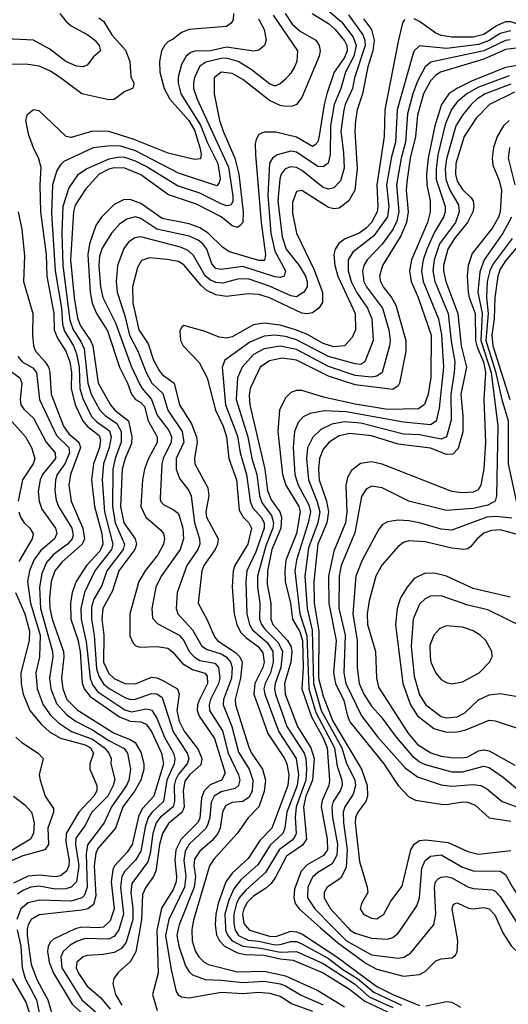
# Model space of a CAD drawing. Header units: inches. Extents: x 884549 to 1028252, y 526810 to 653624.
# Tile 815 of 1056: x 967278 to 969101, y 619713 to 623386. Entities that reach past the tile are written whole.
import ezdxf

# ---------------------------------------------------------------- set-up
doc = ezdxf.new("R2010")
doc.units = ezdxf.units.IN
doc.header["$MEASUREMENT"] = 0
doc.layers.add('A9661', color=7, linetype='Continuous')
doc.layers.add('A9662', color=7, linetype='Continuous')

msp = doc.modelspace()

# ---------------------------------------------------------------- linework, layer by layer
at = {"layer": 'A9661', "color": 5}
for points, elevation in [([(967268.5, 619991.5), (967282.3, 619930), (967287, 619850), (967298.8, 619810), (967341, 619730), (967353.1, 619670)], 2560), ([(967307.6, 620000), (967306.2, 619993.8), (967305.5, 619970), (967321.3, 619861.3), (967342.9, 619802.9), (967383, 619730), (967400, 619670)], 2580), ([(967504.7, 620000), (967485.4, 619994.6), (967404, 619956), (967393.2, 619946.8), (967384.5, 619930), (967382, 619910), (967388.4, 619870), (967404.6, 619830), (967473.6, 619713.6), (967521.3, 619670)], 2620), ([(967650.5, 620000), (967648.2, 619991.8), (967632.2, 619967.8), (967610, 619956.8), (967521.7, 619958.3), (967490, 619948), (967466.4, 619933.6), (967440.3, 619910), (967431.2, 619890), (967435.3, 619850), (967510, 619730.7), (967590, 619659)], 2640), ([(967690.7, 620000), (967674.9, 619945.1), (967657.8, 619922.2), (967630, 619906.3), (967590, 619898.7), (967530, 619895.3), (967514.7, 619890), (967491.3, 619870), (967488.4, 619850), (967496.9, 619830), (967530, 619781.2), (967579.1, 619739.1), (967615.7, 619695.7)], 2660), ([(967579, 620000), (967570, 619998.6), (967540.9, 620000)], 2620), ([(967727.3, 620000), (967710.6, 619909.4), (967690, 619872.2), (967646.1, 619833.9), (967629.1, 619810), (967625.1, 619790), (967634.9, 619750), (967659.2, 619710)], 2680), ([(967791.8, 620000), (967789.7, 619990.3), (967794.1, 619830), (967773.1, 619750), (967790.7, 619690)], 2720), ([(967828.3, 620000), (967822.2, 619970), (967842.5, 619842.5), (967861.4, 619761.4), (967869.2, 619749.2), (967881.8, 619741.8), (967910, 619737.2), (968030, 619759.2), (968110, 619754), (968170, 619758.1), (968210, 619754.9), (968250, 619743.3), (968294.9, 619714.9), (968370, 619687.8)], 2740), ([(967870.8, 620000), (967864.7, 619970), (967871.1, 619930), (967896.5, 619856.5), (967910, 619834), (967922.9, 619822.9), (967970, 619805.6), (968030, 619803.9), (968110, 619794.6), (968190, 619799.9), (968250, 619789.2), (968270, 619782.1), (968327.7, 619747.7), (968410, 619711.6)], 2760), ([(967921.7, 620000), (967919.8, 619990), (967920.8, 619950), (967932.8, 619912.8), (967945.9, 619890), (967966.1, 619870), (967982.1, 619862.1), (968090, 619834), (968190, 619836.6), (968270, 619820.2), (968390, 619765.1), (968490, 619704.1)], 2780), ([(968008.6, 620000), (968012.7, 619972.7), (968023.8, 619950), (968042.4, 619930), (968090, 619905.5), (968118.9, 619899), (968190, 619896.6), (968250, 619882.9), (968297.7, 619877.7), (968410, 619831.3), (968508.8, 619770), (968565.1, 619725.1), (968650, 619685.3)], 2820), ([(968045.6, 620000), (968046, 619990), (968054, 619970), (968070.6, 619950.6), (968109.8, 619929.8), (968177.4, 619922.6), (968250, 619908.1), (968310, 619910.8), (968410, 619865.9), (968526.4, 619790), (968581.6, 619741.6), (968670, 619701.6)], 2840), ([(968079.5, 620000), (968081.6, 619990), (968094.8, 619970), (968130, 619953.2), (968170, 619949.5), (968230, 619935.5), (968250, 619936.3), (968290, 619948.1), (968310, 619947.5), (968330, 619939.4), (968430, 619884.4), (968482.9, 619842.9), (968537.7, 619810), (968598.5, 619758.5), (968702.9, 619710)], 2860), ([(968126.8, 620000), (968135.1, 619990), (968210, 619967.6), (968233.8, 619966.2), (968290, 619986), (968310, 619984.2), (968330, 619975.7), (968461.1, 619890), (968610, 619780.3), (968669.5, 619750), (968770, 619709.2)], 2880), ([(968399.4, 620000), (968463.4, 619943.4), (968570, 619866), (968610, 619844.6), (968710, 619818.1), (968770, 619824.4), (968790, 619835.9), (968830, 619875.4), (968850, 619883.3), (968890, 619886.8), (968903.5, 619896.5), (968910.4, 619909.7), (968912.5, 619950), (968903.7, 620000)], 2920), ([(968447.8, 620000), (968496.9, 619950), (968590, 619897.6), (968690, 619885), (968711.2, 619888.8), (968735.8, 619904.2), (968814.3, 620000)], 2940), ([(968501.5, 620000), (968510.7, 619990), (968530, 619979.4), (968590, 619959.9), (968650, 619956.4), (968670, 619962.8), (968690, 619978.6), (968704.7, 620000)], 2960), ([(969071.5, 620000), (969080.5, 619980.5), (969111.8, 619931.8), (969142, 619902), (969221.1, 619841.1), (969250, 619826.5), (969270, 619826.7), (969310, 619839.3), (969336.1, 619836.1), (969439.2, 619750), (969489, 619670)], 2920), ([(967249.2, 619810), (967301.2, 619721.2), (967323.8, 619650)], 2540), ([(968792.5, 619707.5), (968870, 619724.5), (968890, 619721.9), (968922.4, 619702.4)], 2880)]:
    msp.add_lwpolyline(points, dxfattribs=dict(at, elevation=elevation))
at = {"layer": 'A9662', "color": 5}
for points, elevation in [([(968394, 623450), (968477.9, 623377.9), (968521.7, 623321.7), (968533.7, 623290), (968524.9, 623250), (968493.4, 623190), (968475.8, 623130), (968451, 623070), (968437.9, 622990), (968436.7, 622883.3), (968428.4, 622851.6), (968410, 622837.2), (968390, 622839.1), (968310, 622892.4), (968290, 622895.8), (968238.2, 622881.8), (968221.3, 622870), (968209.4, 622850.6), (968203.3, 622730), (968215.4, 622590), (968230, 622522.3), (968269.7, 622450), (968264.1, 622430), (968250, 622425.1), (968230, 622427.5), (968110, 622465.9), (968030, 622454.5), (968010, 622458.5), (967995.2, 622475.2), (967975.7, 622530), (967961.2, 622550), (967944, 622564), (967910, 622578.8), (967790, 622605.5), (967730, 622644.9), (967710, 622650.8), (967677.2, 622642.8), (967650, 622624), (967619.9, 622590), (967585.7, 622534.3), (967575.5, 622504.5), (967572.6, 622470), (967578.9, 622390), (967587.7, 622350), (967635.7, 622255.7), (967693.4, 622093.4), (967726, 622026), (967734.7, 622010), (967770, 621970), (967791.1, 621911.1), (967834, 621854), (967843.8, 621830), (967842.8, 621810), (967812.8, 621750), (967808, 621730), (967801.8, 621601.8), (967803.8, 621590), (967816.2, 621576.2), (967850, 621559.4), (967870, 621543.7), (967886.9, 621490), (967888.7, 621450), (967876.1, 621410), (967806, 621310), (967785.2, 621270), (967771, 621190), (967773.4, 621153.4), (967793, 621133), (967872.5, 621090), (967890.1, 621070), (967910.4, 621030), (967930, 621008.1), (967950, 620995.8), (968005.8, 620985.8), (968020.1, 620970), (968024.2, 620930), (968019.6, 620910), (967990.3, 620850), (967984.4, 620830), (967985.9, 620810), (968033.9, 620733.9), (968056, 620650), (968094.8, 620570), (968099.4, 620550), (968094.8, 620530), (968081.3, 620518.7), (968030, 620505.4), (968003.5, 620490), (967992.2, 620467.8), (967986.8, 620410), (967978.9, 620381.1), (967971.4, 620368.6), (967910, 620310.5), (967895.8, 620284.2), (967889.7, 620250), (967897.1, 620190), (967892.3, 620150), (967834.4, 620030), (967828.3, 620000)], 2740), ([(967427.8, 623410), (967450, 623380.9), (967470, 623363.8), (967532.6, 623330), (967557.9, 623310), (967574.1, 623290), (967578.9, 623270), (967552.8, 623247.2), (967530, 623216.9), (967514, 623210), (967490, 623212.8), (967450, 623230.4), (967390, 623275.9), (967330, 623309.5), (967253.1, 623313.1), (967230, 623321.4), (967211.1, 623351.1), (967190.2, 623430)], 2560), ([(968075.9, 623410), (968074.6, 623385.4), (968067, 623373), (968050, 623361.1), (967910, 623349.4), (967881, 623339), (967850, 623313.2), (967830, 623303.4), (967817.9, 623290), (967807.5, 623270), (967799.9, 623230), (967801.2, 623190), (967816.4, 623130), (967838.6, 623090), (967908.9, 623010), (967930, 622974.8), (967950.1, 622909.9), (967954.9, 622885.1), (967952.6, 622867.4), (967930, 622865.4), (967831.6, 622888.4), (967700.9, 622940.9), (967610, 622969.2), (967550, 622970), (967470, 622947.4), (967451, 622951), (967350, 623046.3), (967330, 623049.8), (967304.4, 623030), (967300.1, 623010), (967310, 622960.3), (967327.6, 622910), (967348.3, 622868.3), (967356.7, 622836.7), (967352.6, 622770), (967355.9, 622670), (967376.3, 622510), (967379.2, 622430), (967405, 622290), (967406.5, 622230), (967418.9, 622198.9), (967450, 622150), (967465.2, 622110), (967470.9, 622070), (967469.5, 622010), (967484.3, 621950), (967513.1, 621890), (967529.8, 621869.8), (967574.7, 621834.7), (967579.5, 621819.5), (967576.1, 621790), (967553.3, 621730), (967545.8, 621670), (967557.2, 621570), (967584, 621470), (967587.9, 621430), (967576.3, 621403.7), (967527.7, 621350), (967488.5, 621290), (967473.9, 621250), (967467.4, 621210), (967468.9, 621150), (967494.4, 621074.4), (967503.8, 621030), (967511.1, 620911.1), (967518.8, 620890), (967541.2, 620861.2), (967650, 620785.9), (967689.5, 620769.5), (967730, 620766.9), (967750, 620758.5), (967770, 620731.3), (967807, 620650), (967814.9, 620610), (967778.6, 620490), (967736.6, 620443.4), (967722.6, 620417.4), (967698, 620310), (967679.3, 620280.7), (967631.7, 620230), (967624.8, 620215.2), (967619.2, 620170), (967630.5, 620070), (967615.5, 620024.5), (967590, 620001.7), (967579, 620000)], 2620), ([(968223.8, 623403.8), (968314.4, 623270), (968311.8, 623230), (968302.9, 623210), (968290, 623186.5), (968270, 623163.9), (968250, 623147.3), (968230, 623138.4), (968210, 623146.5), (968141.1, 623201.1), (968092.7, 623230), (968050, 623243.3), (968030, 623242), (967972.2, 623227.8), (967950, 623213.4), (967929.8, 623170.2), (967925.7, 623150), (967926.7, 623130), (967939.6, 623090), (968056.8, 622836.8), (968072.6, 622727.4), (968072.5, 622707.5), (968065, 622695), (968050, 622692.3), (968030, 622699.2), (967950, 622739.3), (967867, 622767), (967750, 622838.6), (967710, 622858.8), (967670, 622872.3), (967650, 622873.5), (967610, 622865.7), (967528.7, 622830), (967494, 622806), (967461.5, 622758.5), (967438.6, 622690), (967435.6, 622590), (967438.9, 622470), (967465.2, 622265.2), (967477.6, 622230), (967506.3, 622186.3), (967518.4, 622158.4), (967532, 622030), (967544.8, 621990), (967577.4, 621930), (967596.4, 621910), (967640, 621880), (967656.2, 621850), (967656.1, 621810), (967634, 621750), (967625.2, 621710), (967623.9, 621570), (967633.7, 621510), (967669.4, 621430), (967664.1, 621410), (967603.5, 621330), (967584, 621276), (967555.1, 621224.9), (967545.7, 621194.3), (967545.4, 621150), (967555.3, 621090), (967564.7, 620964.7), (967574.4, 620934.4), (967590, 620908.8), (967611.2, 620891.2), (967670, 620857.3), (967690, 620850.9), (967710, 620851.7), (967770, 620872.5), (967790, 620871), (967810, 620857.4), (967850, 620730), (967903.2, 620650), (967909.5, 620630), (967902.1, 620610), (967870, 620571.3), (967859, 620550), (967854.1, 620530), (967856, 620470), (967850.3, 620450), (967802.3, 620410), (967786.9, 620390), (967774.8, 620350), (967764.4, 620275.6), (967755.4, 620244.6), (967696.2, 620163.8), (967692, 620130), (967699.6, 620070), (967699.4, 620030), (967690.7, 620000)], 2660), ([(968268.3, 623410), (968295, 623370), (968323.8, 623343.8), (968382.6, 623310), (968395.6, 623290), (968399.3, 623270), (968395.3, 623250), (968330, 623096.5), (968310.3, 623069.7), (968296.1, 623063.9), (968270, 623062.2), (968250, 623066.6), (968210, 623084.3), (968110, 623163.5), (968070, 623185.4), (968030, 623190.6), (968003.8, 623170), (968003.9, 623110), (968023.8, 623010), (968036.4, 622970), (968080.4, 622870), (968095.4, 622810), (968111.7, 622670), (968109.8, 622630.2), (968101, 622619), (968090, 622611.4), (968070, 622617.9), (968030, 622651.4), (967938.1, 622698.1), (967832.5, 622732.5), (967730, 622807.8), (967670, 622832.2), (967630, 622833.6), (967610, 622828.8), (967574, 622810), (967524.5, 622755.5), (967485.2, 622694.8), (967478.3, 622670), (967467.3, 622490), (967480.5, 622350), (967493.2, 622273.2), (967504.8, 622244.8), (967542.6, 622190), (967550.6, 622170), (967570.6, 622030), (967616.3, 621950), (967633.3, 621930), (967683.5, 621890), (967696.6, 621830), (967694.8, 621805.2), (967671, 621749), (967660.8, 621710), (967654.5, 621570), (967666, 621510), (967708.7, 621450), (967713.6, 621430), (967707.9, 621410), (967647.8, 621330), (967624.4, 621255.6), (967588, 621190), (967584.6, 621150), (967591.8, 621090), (967591, 620990), (967610, 620947.6), (967630, 620929), (967670, 620910.1), (967710, 620908.9), (967770, 620933.8), (967790, 620931.6), (967810, 620922.7), (967866.3, 620890), (967872.5, 620870), (967864.3, 620810), (967872.7, 620770), (967891.8, 620731.8), (967943.5, 620663.5), (967957.8, 620630), (967953.3, 620606.7), (967910.9, 620569.1), (967894.6, 620545.4), (967887.5, 620510), (967891, 620450), (967884.3, 620430), (967832.7, 620387.3), (967810.2, 620350), (967799.7, 620310), (967785.2, 620210), (967777.6, 620190), (967748, 620150), (967736.5, 620123.5), (967732.8, 620030), (967727.3, 620000)], 2680), ([(968369.6, 623409.6), (968430, 623372.1), (968454.9, 623350), (968490, 623307.3), (968498.3, 623290), (968499.2, 623270), (968490, 623245.4), (968451.3, 623190), (968423.8, 623110), (968413.4, 623070), (968393.9, 622946.1), (968389.8, 622930.2), (968379.9, 622920.1), (968370, 622913.8), (968310, 622948.2), (968232.9, 622967), (968190, 622966.9), (968170, 622958), (968160.1, 622939.9), (968156.2, 622923.8), (968157.6, 622882.4), (968178.4, 622630), (968195.4, 622510), (968191.7, 622488.3), (968170, 622487.7), (968060.8, 622520.8), (968036.2, 622536.2), (967981.5, 622590), (967950, 622610.2), (967910, 622624.2), (967810, 622644.1), (967730, 622700.4), (967690, 622715.3), (967665.6, 622714.4), (967630, 622696.7), (967583.1, 622650), (967561.9, 622618.1), (967538.4, 622550), (967531.9, 622510), (967541.4, 622370), (967548.7, 622328.7), (967564.4, 622290), (967605.6, 622225.6), (967649.7, 622089.7), (967680.5, 622030), (967694.4, 621990), (967709.4, 621970), (967730, 621958.8), (967743.3, 621943.3), (967757.6, 621890), (967790.9, 621830), (967791.2, 621808.8), (967758.1, 621750), (967744, 621710), (967736.5, 621670), (967730.4, 621570), (967748.2, 621530), (967803.7, 621483.7), (967815, 621470), (967818.5, 621450), (967814, 621430), (967793.3, 621390), (967745.6, 621330), (967722.4, 621290), (967689.1, 621170), (967688.3, 621088.3), (967700.8, 621060.8), (967711.1, 621051.1), (967725.8, 621045.8), (967790, 621047.9), (967830, 621041.5), (967847.7, 621027.7), (967885, 620985), (967922.8, 620962.8), (967968.6, 620948.6), (967977.3, 620937.3), (967978, 620910), (967948.1, 620850), (967940.9, 620830), (967940.3, 620810), (967947.7, 620787.7), (968005.1, 620705.1), (968043.9, 620576.1), (968031, 620550), (967988.5, 620531.5), (967965.9, 620510), (967956.2, 620483.9), (967950, 620406.7), (967940.9, 620390), (967880, 620330), (967860.6, 620290), (967856.3, 620250), (967863.3, 620190), (967861.3, 620170), (967850, 620142.1), (967807.4, 620072.6), (967791.8, 620000)], 2720), ([(968504.9, 623404.9), (968558.3, 623330), (968565.4, 623310), (968566.3, 623290), (968526.4, 623170), (968519.2, 623130), (968492.2, 623070), (968487.7, 623050), (968476.3, 622970), (968486.4, 622890), (968488, 622832), (968474.2, 622785.8), (968450, 622758.8), (968430, 622753.7), (968410, 622760.3), (968330, 622823.2), (968310, 622834.6), (968290, 622837.9), (968268.9, 622830), (968253.9, 622810), (968248.1, 622791.9), (968241.4, 622710), (968256.6, 622576.6), (968272.6, 622530), (968320.7, 622470), (968343.7, 622430), (968350.8, 622410), (968350.8, 622390), (968338, 622370), (968310, 622353.1), (968290, 622355.9), (968210, 622392.9), (968130, 622419.2), (968090, 622418.5), (968036.1, 622403.9), (968010, 622406), (967990, 622415), (967970, 622431.1), (967926.3, 622506.3), (967905.9, 622525.9), (967877.7, 622537.7), (967748.2, 622571.8), (967730, 622575.7), (967707.6, 622572.4), (967683.5, 622556.5), (967666.6, 622533.4), (967642.3, 622470), (967638.3, 622410), (967641.8, 622370), (967670, 622282), (967687.2, 622210), (967718.8, 622150), (967750, 622070.6), (967770.6, 622030.6), (967811.7, 621991.7), (967830.3, 621930), (967884, 621850), (967890.7, 621810), (967861.8, 621750), (967861.8, 621710), (967874.6, 621674.6), (967908.7, 621630), (967917.7, 621610), (967929.6, 621510), (967948.5, 621450), (967950.1, 621430), (967942.5, 621410), (967901, 621350), (967865, 621250), (967861.9, 621190), (967867.7, 621170), (967923.1, 621110), (967957.2, 621050), (967977.2, 621037.2), (968030, 621021.4), (968048.2, 621010), (968064, 620990), (968070, 620970), (968067.9, 620930), (968038.8, 620850), (968036.7, 620830), (968069.8, 620750), (968094.2, 620654.2), (968134.1, 620590), (968147.7, 620550), (968145, 620510), (968134, 620486), (968110, 620470.2), (968070, 620465.7), (968046, 620454), (968034.3, 620430), (968025.3, 620370), (968016.7, 620350), (967995.5, 620324.5), (967950, 620284.9), (967930, 620254.7), (967928, 620230), (967933.3, 620190), (967928.2, 620150), (967872.9, 620010), (967870.8, 620000)], 2760), ([(967573.4, 623393.4), (967590, 623380.2), (967622.2, 623330), (967672.4, 623272.4), (967688.4, 623230), (967693, 623173), (967703.7, 623150), (967702.5, 623137.5), (967698.8, 623130), (967670, 623118.3), (967630, 623088.3), (967610, 623087.4), (967510.3, 623110.3), (967430.5, 623170), (967390, 623195.3), (967350, 623213.3), (967310, 623219.2), (967210, 623220.3), (967175.4, 623235.4), (967156.9, 623256.9), (967144.5, 623290), (967145, 623390)], 2580), ([(968168.9, 623390), (968190.1, 623350), (968197.6, 623310), (968191, 623290), (968170, 623272.4), (968151.5, 623268.5), (968050, 623284.2), (967990, 623270.4), (967931.4, 623268.6), (967916.2, 623263.7), (967899.4, 623250), (967881.2, 623218.8), (967868.7, 623171.3), (967868.8, 623150), (967878.5, 623110), (967952.3, 622992.3), (967977.1, 622930), (968017, 622850), (968026.3, 622793.7), (968022.2, 622777.8), (968013.4, 622766.6), (967870, 622814.4), (967710, 622897.6), (967650, 622915.3), (967604.9, 622915.1), (967552, 622908), (967443.1, 622856.9), (967430, 622845.4), (967416.5, 622823.5), (967400.2, 622770), (967396.2, 622663.8), (967410.3, 622450), (967433.6, 622310), (967437.2, 622250), (967444.9, 622224.9), (967478.5, 622170), (967490, 622140.4), (967499.6, 622090), (967501.9, 622010), (967513.3, 621973.3), (967546.2, 621906.2), (967565.9, 621885.9), (967612.9, 621852.9), (967619.6, 621830), (967611.9, 621790), (967590, 621730), (967585, 621670), (967593.7, 621550), (967625.5, 621430), (967620, 621410), (967558.6, 621330), (967519.9, 621250), (967505.9, 621190), (967507, 621150), (967526, 621066), (967540.9, 620930), (967550, 620905.1), (967570, 620878.9), (967670, 620811.3), (967695, 620805), (967750, 620815.4), (967770.8, 620810.8), (967790, 620781.2), (967818.7, 620710), (967852.3, 620650), (967856.8, 620630), (967853.6, 620610), (967827.2, 620550), (967814.6, 620470), (967770.7, 620429.3), (967757, 620410), (967745.8, 620374.2), (967730, 620284.8), (967710, 620251.7), (967670, 620210), (967658.7, 620190), (967653.6, 620150), (967664.6, 620050), (967650.5, 620000)], 2640), ([(968561, 623390), (968590.5, 623350), (968600.2, 623310), (968595.5, 623270), (968576.9, 623210), (968556.9, 623110), (968536.3, 623050), (968530.4, 623010.4), (968527.8, 622970), (968536.3, 622830), (968528.7, 622750), (968505.4, 622710), (968470, 622683.8), (968450, 622681), (968430, 622685.5), (968330, 622749.2), (968310, 622745.6), (968295.7, 622704.3), (968295.6, 622664.4), (968310, 622590), (968375.3, 622455.3), (968407.3, 622370), (968408.2, 622331.8), (968393.8, 622310), (968370, 622292.9), (968350, 622288.7), (968330, 622291.9), (968210, 622348.5), (968170, 622360.6), (968130, 622364.1), (968050, 622354.1), (968010, 622359.6), (967976.1, 622376.1), (967954.3, 622394.3), (967890, 622471.8), (967870, 622483.9), (967828, 622492), (967762.6, 622497.4), (967732.2, 622487.8), (967717.6, 622462.4), (967698.9, 622390), (967699.7, 622330), (967722, 622230), (967757.1, 622177.1), (967776.6, 622116.6), (967797.7, 622077.7), (967810, 622062.6), (967854.8, 622030), (967874.3, 621950), (967918.5, 621878.5), (967936.9, 621830), (967939.8, 621810), (967929.7, 621750), (967931.6, 621730), (967979.4, 621639.4), (967983, 621610), (967972.2, 621550), (967974.2, 621530), (968017.8, 621450), (968016.3, 621430), (968006.8, 621410), (967964.3, 621350), (967957.2, 621330), (967943.4, 621210), (967975.8, 621150), (968004.2, 621084.2), (968015.9, 621070), (968084, 621024), (968098.9, 621010), (968108.1, 620990), (968101.9, 620930), (968081.3, 620850), (968083.1, 620830), (968132.4, 620672.4), (968142.8, 620650), (968184.2, 620590), (968195.2, 620550), (968190, 620507.4), (968169.7, 620450.3), (968130.7, 620409.3), (968089.7, 620350), (968003.4, 620256.6), (967985.7, 620230), (967926.8, 620026.8), (967921.7, 620000)], 2780), ([(968713.4, 623386.6), (968706, 623374), (968690, 623305.4), (968639.8, 623050), (968637.8, 622950), (968610.9, 622770), (968614.5, 622690), (968611.6, 622670), (968590.5, 622630), (968570, 622608.1), (968544.4, 622590), (968490, 622567.1), (968468.7, 622551.3), (968455, 622530), (968449.8, 622510.2), (968453.4, 622470), (968465, 622430), (968529.5, 622290), (968531.1, 622230), (968518.8, 622201.2), (968489.8, 622170.2), (968450, 622166.1), (968410, 622178.3), (968352.1, 622212.1), (968306.8, 622230), (968250, 622246.5), (968190, 622253.7), (968150, 622248.5), (968070, 622202.7), (968050, 622198.7), (968022, 622202), (967970, 622223.4), (967890, 622245.4), (967881.4, 622238.6), (967875.9, 622224.1), (967878.3, 622190), (967887.8, 622170), (967947.9, 622107.9), (967977.3, 622050), (968007.9, 621930), (968036.5, 621870), (968049.3, 621830), (968058.6, 621750), (968087.3, 621670), (968096.2, 621556.2), (968111.2, 621531.2), (968133.2, 621510), (968142.8, 621490), (968129.6, 621430), (968081, 621350), (968073.8, 621330), (968070.3, 621270.3), (968078, 621170), (968087.5, 621130), (968102, 621102), (968121.8, 621081.8), (968168.1, 621048.1), (968184.8, 621024.8), (968189.5, 620990), (968184.6, 620970), (968155.4, 620910), (968151.7, 620870), (968203.9, 620723.9), (968265.8, 620630), (968274.7, 620610), (968282.1, 620570), (968278.3, 620530), (968218.3, 620370), (968174.8, 620325.2), (968130, 620256.8), (968070, 620202.3), (968046.7, 620170), (968018.8, 620090), (968009.7, 620050), (968007.2, 620010), (968008.6, 620000)], 2820), ([(969370, 623392.8), (969270, 623355.5), (969230, 623347.7), (969190, 623352.5), (969110, 623378.8), (969090, 623377.9), (969057, 623363), (969010, 623331.7), (968970, 623321.4), (968890, 623321.7), (968850, 623327.9), (968830, 623335.9), (968770, 623379.7), (968750, 623389)], 2820), ([(969110, 623344.8), (969070, 623334.6), (969030, 623308.4), (968990, 623294.3), (968870, 623279.1), (968770, 623289.4), (968750, 623270.6), (968744.1, 623255.9), (968686.7, 623050), (968680.1, 622930), (968665.2, 622874.8), (968646.4, 622770), (968655.5, 622690), (968649.5, 622650.5), (968599.6, 622580.4), (968521.3, 622518.7), (968503.2, 622490), (968503.2, 622450), (968514.4, 622410), (968534.4, 622370), (968575.9, 622310), (968592.2, 622270), (968597.2, 622190), (968565.5, 622110), (968550, 622100.7), (968530, 622102.5), (968430, 622130.4), (968310, 622192.7), (968270, 622205.1), (968230, 622209), (968190, 622205.3), (968136.8, 622183.2), (968043.8, 622116.2), (968032.8, 622090), (968045.8, 621950), (968090, 621833.2), (968100, 621770), (968124.2, 621690), (968137.8, 621590), (968146.4, 621566.4), (968178.4, 621530), (968189.8, 621510), (968189.4, 621490), (968158.6, 621401.4), (968125.1, 621330), (968121.1, 621290), (968125, 621170), (968135.2, 621130), (968147, 621110), (968202.2, 621062.2), (968221.9, 621030), (968223.9, 620990), (968213.3, 620950), (968193.6, 620910), (968189.2, 620890), (968191.9, 620870), (968244.2, 620730), (968309.2, 620630), (968318.3, 620570), (968313.1, 620530), (968274.2, 620430), (968267.1, 620370), (968259.5, 620350), (968212.4, 620307.6), (968165.8, 620234.2), (968102.6, 620177.4), (968076.2, 620143.8), (968057.9, 620102.1), (968043.6, 620050), (968045.6, 620000)], 2840), ([(969108.3, 623311.7), (969090, 623308.1), (969010, 623270.7), (968812, 623228), (968790, 623209.9), (968762.6, 623157.4), (968744.3, 623110), (968725.1, 623034.9), (968717.5, 622930), (968700.7, 622870), (968683.2, 622770), (968692.6, 622670), (968685.3, 622634.7), (968670, 622604.2), (968630, 622549.2), (968573.7, 622490), (968561.9, 622470), (968556.9, 622450), (968562.1, 622410), (968571.5, 622390), (968631.2, 622310), (968655.3, 622230), (968660.2, 622190), (968657.5, 622170), (968630, 622069.9), (968610, 622056.8), (968590, 622053.1), (968530, 622059), (968430, 622092.4), (968310, 622156.1), (968250, 622168.9), (968190, 622158.8), (968150, 622137.5), (968107.7, 622090), (968090.1, 622050), (968085.2, 621970), (968128.9, 621830), (968144.4, 621750), (968162.1, 621690), (968172, 621610), (968182.7, 621582.7), (968217, 621537), (968224.5, 621510), (968222.5, 621490), (968196.1, 621423.9), (968164.9, 621310), (968164.9, 621270), (968173.3, 621210), (968172.5, 621150), (968179.4, 621130), (968192.5, 621112.5), (968242.5, 621062.5), (968257.9, 621030), (968252.7, 620970), (968231.4, 620910), (968228.5, 620890), (968232.1, 620870), (968275.1, 620750), (968338.6, 620650), (968345.7, 620630), (968348.3, 620590), (968345.5, 620550), (968309.9, 620450), (968306, 620410), (968309, 620351), (968303.5, 620336.5), (968294.6, 620325.4), (968245.8, 620290), (968195, 620205), (968121.2, 620138.8), (968097.3, 620110), (968087.1, 620090), (968076.4, 620050), (968076.2, 620016.2), (968079.5, 620000)], 2860), ([(969130, 623280), (969090, 623274.7), (969010, 623239), (968847.2, 623190), (968830, 623179.5), (968810, 623158.6), (968784, 623110), (968762.5, 623030), (968755, 622950), (968735, 622870), (968723, 622790), (968719.8, 622750), (968727.5, 622670), (968721.3, 622630), (968699.7, 622580.3), (968631, 622470), (968619.7, 622430), (968623.4, 622410), (968634.1, 622390), (968664.9, 622350), (968680.8, 622320.8), (968719.1, 622190), (968718.1, 622150), (968695.2, 622030), (968690, 622020.4), (968670, 622006.9), (968530, 622024.3), (968430, 622056), (968310, 622116.2), (968256.6, 622123.4), (968210, 622113.7), (968174.9, 622090), (968138.1, 622010), (968134.1, 621985.9), (968136.6, 621950), (968192.4, 621710), (968202.6, 621630), (968215.8, 621595.8), (968248.9, 621550), (968254.5, 621530), (968252.3, 621490), (968218.5, 621410), (968202.7, 621330), (968200.6, 621280.6), (968214.8, 621210), (968214.3, 621150), (968222.7, 621130), (968277.6, 621070), (968289.3, 621050), (968292.6, 621030), (968290, 620990), (968266.1, 620910), (968268.4, 620870), (968314.7, 620750), (968364.2, 620670), (968376.9, 620630), (968370.6, 620550), (968345.4, 620490), (968337.2, 620450), (968347.7, 620330), (968333.2, 620306.8), (968273.4, 620266.6), (968232.8, 620187.2), (968215.6, 620164.4), (968194.6, 620145.4), (968150, 620117.1), (968126.2, 620093.8), (968113.9, 620070), (968109.7, 620050), (968114.6, 620014.6), (968126.8, 620000)], 2880), ([(969150, 623218.4), (969090, 623207.6), (968963.5, 623156.5), (968909.3, 623130), (968879.5, 623110), (968852, 623070), (968826.6, 622990), (968801.5, 622870), (968796, 622810), (968796.7, 622770), (968809.3, 622710), (968809.8, 622670), (968798.7, 622630), (968739.3, 622490), (968732.3, 622450), (968738.1, 622410), (968764, 622350), (968812.9, 622210), (968812.2, 622052.2), (968802, 621990), (968788.7, 621951.2), (968765.4, 621934.6), (968650, 621931.8), (968530, 621952.2), (968416.9, 621976.9), (968330, 622003.6), (968310, 622003.4), (968290, 621995.8), (968270, 621976.1), (968246.7, 621930), (968241.1, 621850), (968258.3, 621690), (968271, 621650), (968319.4, 621570), (968324.1, 621550), (968310.7, 621470), (968271.2, 621370), (968266.6, 621330), (968268.9, 621290), (968288.3, 621210), (968295.2, 621150), (968322.6, 621102.6), (968332.9, 621070), (968335.4, 620970), (968330.7, 620890), (968366, 620786), (968410, 620707.7), (968425.5, 620670), (968433.3, 620550), (968431.5, 620530), (968405.8, 620474.2), (968402.3, 620450), (968425.3, 620330), (968425.9, 620290), (968411.9, 620268.1), (968350, 620234), (968327.5, 620210), (968303.5, 620143.5), (968300.9, 620110), (968306.1, 620090), (968320.2, 620070), (968399.4, 620000)], 2920), ([(969103.4, 623176.6), (968986.9, 623133.1), (968946, 623110), (968910, 623080.4), (968888.7, 623051.3), (968864.7, 622995.3), (968838, 622882), (968831.1, 622830), (968831.5, 622790), (968864.7, 622690), (968865.5, 622670), (968859.3, 622650), (968825.7, 622594.3), (968796.4, 622530), (968782.9, 622490), (968777.3, 622450), (968783.4, 622410), (968840.5, 622270), (968851.3, 622211.3), (968858.7, 622090), (968843.3, 621936.7), (968831.1, 621888.9), (968810, 621875.3), (968710, 621884.5), (968496, 621924), (968413.2, 621926.8), (968362.1, 621917.9), (968335.4, 621904.6), (968316.7, 621883.3), (968303, 621850), (968298.5, 621790), (968304.6, 621690), (968316.6, 621650), (968356.7, 621576.7), (968362.4, 621550), (968354.5, 621510), (968310.8, 621370.8), (968304.4, 621330), (968323.5, 621170), (968349.1, 621089.1), (968356, 620890), (968382.3, 620802.3), (968452.7, 620670), (968462.2, 620602.3), (968479.8, 620550), (968481, 620530), (968473.9, 620510), (968447.5, 620470), (968442, 620450), (968444.7, 620410), (968463.7, 620310), (968461.2, 620270), (968443.1, 620236.9), (968390, 620205.4), (968370, 620187.2), (968352.4, 620150), (968351.7, 620110), (968378.9, 620070), (968447.8, 620000)], 2940), ([(969110, 623145.2), (969014.1, 623110), (968982.8, 623090), (968961.8, 623070), (968929.7, 623030.3), (968904.7, 622990), (968870, 622866.8), (968865.3, 622830), (968868.2, 622790), (968882.8, 622750), (968915.4, 622695.4), (968917.7, 622670), (968903.2, 622630), (968844.5, 622550), (968824.1, 622490), (968819.5, 622450), (968827, 622410), (968876.7, 622290), (968887, 622187), (968900.8, 622110), (968899.4, 622070), (968886.6, 621990), (968888.1, 621891.9), (968869.7, 621830.3), (968850, 621821.4), (968770, 621837.3), (968710, 621840.3), (968550, 621881.8), (968490, 621886.2), (968442.2, 621877.8), (968401.8, 621858.2), (968371.1, 621828.9), (968351.2, 621788.8), (968347.6, 621750), (968355.1, 621670), (968388.2, 621588.2), (968397.3, 621550), (968390, 621510), (968355.8, 621415.8), (968342.1, 621310), (968350, 621190), (968368.6, 621108.6), (968374.5, 620910), (968402.2, 620810), (968479.7, 620670), (968495.7, 620615.7), (968528.4, 620550), (968530.7, 620530), (968522.2, 620497.8), (968490.3, 620450), (968485.3, 620430), (968486, 620390), (968499.9, 620290), (968495.5, 620224.5), (968476.3, 620183.7), (968425, 620150), (968413.3, 620130), (968413.3, 620110), (968437.1, 620070), (968501.5, 620000)], 2960), ([(969123.9, 623116.1), (969030.4, 623069.6), (968980.9, 623019.1), (968936.1, 622950), (968905.1, 622850), (968903.4, 622810), (968910, 622783.4), (968930, 622753.4), (968961.9, 622721.9), (968969.4, 622710), (968972.7, 622690), (968968.5, 622670), (968948.5, 622630), (968899.8, 622570), (968874.7, 622530), (968859.3, 622470), (968858.8, 622450), (968867.2, 622410), (968912.1, 622290), (968925, 622170), (968944.2, 622090), (968924, 621990), (968931.6, 621908.4), (968931.2, 621848.8), (968913.5, 621786.5), (968894, 621766), (968870, 621764.6), (968810, 621787.4), (968690, 621802.5), (968590, 621834.3), (968510, 621843.1), (968470, 621833.8), (968432.3, 621810), (968410, 621783.9), (968396.5, 621750), (968392.9, 621710), (968395.6, 621670), (968421.9, 621590), (968430.2, 621550), (968423.7, 621510), (968390.4, 621430), (968374.7, 621290), (968376.2, 621210), (968394.3, 621105.7), (968392.9, 620930), (968410, 620862.6), (968445.7, 620770), (968552.8, 620590), (968574.5, 620530), (968575, 620490), (968569.8, 620470.2), (968539.4, 620430), (968530.7, 620410), (968529.1, 620390.9), (968546.2, 620246.2), (968574.7, 620150), (968576.6, 620130), (968553.7, 620090), (968548.5, 620070), (968560.2, 620050), (968590, 620034.4), (968610, 620032.8), (968637, 620050), (968662.4, 620097.6), (968705.3, 620154.7), (968737.6, 620290), (968749.5, 620310.5), (968770, 620324), (968793, 620327), (968876.9, 620316.9), (968950, 620283), (968990, 620273.1), (969110, 620286.7)], 2980), ([(969104, 623010), (969083.1, 622990), (969059.2, 622950), (969045.4, 622910), (969040.1, 622870), (969043.3, 622843.3), (969066.2, 622786.2), (969075, 622750), (969070.2, 622669.8), (969064.7, 622650), (969042.2, 622610), (968965.9, 622514.1), (968951.2, 622468.8), (968947.7, 622430), (968950.9, 622370), (968954.2, 622350), (968977.2, 622290), (968978.1, 622190), (968984.5, 622164.5), (969008.5, 622110), (969016.2, 622070), (969009.6, 621970), (969016.2, 621810), (969009.1, 621710.9), (968998.9, 621650), (968987.9, 621632.1), (968970, 621623.4), (968930, 621621.5), (968890, 621626.8), (968630, 621728.2), (968590, 621737), (968549.8, 621730.2), (968515.5, 621704.5), (968501.4, 621678.6), (968494.2, 621650), (968497.8, 621550), (968492.9, 621510), (968450, 621404.3), (968430, 621310), (968431.2, 621208.8), (968458.7, 621070), (968448.5, 620950), (968455.8, 620910), (968487, 620847), (968500.3, 620790), (968510, 620767.1), (968636.7, 620610), (968690, 620529.5), (968730, 620487.1), (968754.7, 620474.7), (968850, 620460.1), (968870, 620459.3), (968930, 620469.3), (968950, 620467.9), (968976.8, 620456.8), (969030, 620409.3), (969110, 620397)], 3020), ([(969105.7, 622910), (969100.5, 622870), (969124.7, 622770)], 3040), ([(967271.6, 622670), (967285.5, 622605.5), (967295.8, 622504.2), (967292, 622410), (967327.3, 622290), (967325.3, 622210), (967329.4, 622170), (967336.4, 622150), (967373.3, 622110), (967385.4, 622090), (967390.5, 622070), (967395.3, 621990), (967441.8, 621870), (967461.1, 621841.1), (967498.7, 621810), (967504.5, 621790), (967467.8, 621690), (967461.2, 621650), (967470.1, 621589.9), (967513.6, 621490), (967519.3, 621450), (967510.5, 621429.5), (967436.2, 621363.8), (967409, 621331), (967395.9, 621290), (967389.7, 621230.3), (967390.4, 621190), (967399.1, 621150), (967441.4, 621030), (967443.1, 621010), (967434.3, 620930), (967438.4, 620890), (967454, 620850), (967492, 620812), (967630, 620724.4), (967690, 620701.8), (967708.2, 620690), (967730, 620654.2), (967741.1, 620610), (967741, 620590), (967730, 620550), (967707.9, 620510), (967662.2, 620450), (967634.9, 620370), (967570, 620294.9), (967562.3, 620277.7), (967556.3, 620230), (967562.1, 620117.9), (967553.7, 620086.3), (967532, 620070), (967510, 620064.6), (967350, 620047.7), (967321.3, 620030), (967309.7, 620010.3), (967307.6, 620000)], 2580), ([(969113.3, 622650), (969080.5, 622590), (969010.5, 622490), (968994.3, 622445.7), (968986.7, 622370), (969002.7, 622290), (968997.7, 622190), (969036.6, 622070), (969061.4, 621870), (969057.3, 621610), (969052.3, 621590), (969024.6, 621575.4), (968970, 621562.8), (968870, 621554.9), (968730, 621590.3), (968630, 621639.4), (968590, 621645.7), (968570, 621634.8), (968552.8, 621607.2), (968528.3, 621471.7), (968476.8, 621350), (968470.3, 621310), (968468.4, 621191.6), (968491.8, 621090), (968486.6, 620950), (968494.3, 620910), (968552.7, 620790), (968614.1, 620710), (968715.4, 620595.4), (968762, 620562), (968850, 620532.4), (968890, 620527), (968970, 620533.6), (968998, 620530), (969018.9, 620518.9), (969077.7, 620470), (969150, 620443.4)], 3040), ([(969114.8, 622570), (969044.2, 622475.8), (969032.1, 622450), (969022.3, 622410), (969019.9, 622350), (969025.1, 622290), (969017.1, 622190), (969053.4, 622073.4), (969076.1, 621970), (969100.7, 621890), (969100.3, 621730), (969138.2, 621550)], 3060), ([(969143.4, 622550), (969090, 622487.1), (969070, 622455.7), (969061.1, 622430), (969051.1, 622350), (969048, 622270), (969039.8, 622210), (969043.6, 622170), (969106.7, 621970)], 3080), ([(967270.4, 622130.4), (967287.7, 622110), (967327.3, 622087.3), (967340.2, 622070), (967351.8, 621970), (967415, 621835), (967460.7, 621790), (967463.4, 621770), (967446, 621730), (967417.9, 621690), (967411.4, 621670), (967409.2, 621630), (967414.2, 621594.2), (967422.8, 621570), (967472.7, 621490), (967477, 621463), (967473.9, 621450), (967456.1, 621430), (967402.7, 621390), (967378.1, 621361.9), (967359.9, 621320.1), (967352.1, 621270), (967355.9, 621190), (967400.5, 621030), (967401.4, 621010), (967389.3, 620930), (967393.8, 620890), (967415, 620835), (967453.4, 620793.4), (967488, 620768), (967550, 620737), (967610, 620697.3), (967667.3, 620667.3), (967679.9, 620650), (967691.1, 620591.1), (967685.3, 620550), (967676.9, 620530), (967620.5, 620450), (967593.1, 620390), (967531.3, 620308.7), (967525.7, 620274.3), (967530, 620150), (967519.2, 620120.8), (967509.5, 620110), (967470, 620098.7), (967350, 620101.5), (967310, 620092.5), (967281.7, 620070), (967266.9, 620030)], 2560), ([(967228, 622088), (967278.1, 622050), (967286.3, 622030), (967279.5, 621970), (967282.1, 621950), (967292.9, 621932.9), (967330, 621899.8), (967377.1, 621810), (967410.1, 621770), (967410.9, 621750), (967363.2, 621690), (967353.7, 621670), (967346.8, 621626.8), (967350.4, 621590), (967360.1, 621560.1), (967411.6, 621490), (967416.9, 621470), (967407.3, 621450), (967355.4, 621404.6), (967330.8, 621370), (967314.6, 621330), (967307.3, 621290), (967317.9, 621210), (967354, 621090), (967352.1, 621010), (967338.7, 620950), (967342.9, 620890), (967365, 620830), (967392.6, 620792.6), (967423.1, 620763.1), (967471.3, 620731.3), (967550, 620702.8), (967594.7, 620670), (967611, 620650), (967618.6, 620630), (967618.5, 620610), (967632.4, 620552.4), (967627, 620530), (967606.9, 620490), (967547.6, 620430), (967520.4, 620379.6), (967487, 620333), (967486.4, 620310), (967498.9, 620230), (967490, 620169.9), (967470, 620150.6), (967450, 620143.6), (967410, 620143.3), (967350, 620154.6), (967318.9, 620150), (967290, 620137.9), (967270, 620124.7)], 2540), ([(967228.8, 621910), (967299.9, 621830), (967322.2, 621790), (967334.8, 621750), (967328, 621730), (967287.8, 621670), (967272.6, 621590)], 2520), ([(967274.7, 621550), (967281, 621530), (967294.3, 621510), (967315.9, 621490), (967328.3, 621468.2), (967324.9, 621450), (967275.1, 621364.9)], 2520), ([(969113.6, 621526.4), (969052.8, 621532.8), (969020.8, 621530), (968890, 621482.2), (968850, 621485.8), (968770, 621509.9), (968730, 621517.2), (968690, 621519.1), (968650, 621513.4), (968630, 621501.5), (968616.6, 621483.4), (968555.8, 621370), (968532, 621310), (968521.1, 621170), (968537.2, 621070), (968536.9, 620970), (968544.4, 620910), (968562.3, 620870), (968590, 620825.1), (968626.3, 620786.3), (968682.3, 620710), (968741.1, 620641.1), (968770, 620617.5), (968790, 620608.2), (968890, 620580.9), (968930, 620580.4), (969010, 620601.4), (969030, 620596.5), (969081.2, 620561.2), (969142.1, 620510)], 3060), ([(969130, 621466.8), (969070, 621483.9), (969038.7, 621481.3), (969008.9, 621471.1), (968984.3, 621450), (968960.3, 621419.7), (968950, 621412.3), (968934.8, 621410), (968890, 621415.2), (968790, 621439.1), (968730, 621442.6), (968710, 621435.8), (968690, 621421.3), (968629, 621351), (968606.2, 621310), (968581.4, 621218.6), (968574, 621170), (968575.4, 621130), (968605.7, 621030), (968609.3, 620930), (968616.2, 620896.2), (968725.7, 620725.7), (968762.2, 620682.2), (968811.3, 620651.3), (968850, 620638.6), (968885.8, 620634.2), (968930, 620632.5), (968950, 620637), (968990, 620658.4), (969010, 620663.3), (969030, 620658.5), (969125.2, 620605.2)], 3080), ([(969107.3, 621232.7), (968970, 621264.4), (968870.6, 621310), (968830, 621320.9), (968790, 621322.2), (968750, 621301.8), (968723.6, 621270), (968699.1, 621230), (968685.9, 621190), (968680.4, 621130), (968707.7, 620910), (968735.6, 620830), (968762.5, 620790), (968822.5, 620742.5), (968870, 620728), (968910, 620730.3), (968942.4, 620737.6), (969030, 620772.9), (969051.4, 620771.4), (969150, 620738.7)], 3120), ([(967262, 621250), (967297.1, 621170), (967315, 621105), (967313.5, 621070), (967282.2, 620950), (967283.2, 620910), (967290.4, 620870), (967316.1, 620810), (967358.6, 620758.6), (967388.9, 620730), (967430, 620706.3), (967521.9, 620681.9), (967542.2, 620670), (967553.6, 620650), (967540.1, 620610), (967540.1, 620590), (967565.7, 620530), (967565.4, 620510), (967555.1, 620490), (967498.6, 620430), (967451.5, 620350), (967450, 620319.6), (967462.8, 620250), (967460.9, 620230), (967451.9, 620210), (967430, 620192.4), (967411.1, 620188.9), (967350, 620195.6), (967310, 620191.1), (967255, 620165)], 2520), ([(969158.4, 621118.4), (969024.6, 621184.6), (968950, 621202.6), (968850, 621237.3), (968810, 621236.1), (968790, 621226.1), (968770, 621206.2), (968745.4, 621150), (968737.8, 621050), (968750, 620936.9), (968770, 620868.4), (968793, 620830), (968850, 620787.3), (968870, 620782.1), (968910, 620786.3), (968939, 620801), (968990, 620849), (969030, 620868.1), (969070, 620872.7), (969150, 620859.3)], 3140), ([(967263.1, 620710), (967285.6, 620690), (967347.3, 620650), (967365.6, 620630), (967350.1, 620570), (967353.9, 620550), (967373.3, 620490), (967404.1, 620444.1), (967404.4, 620430), (967383.3, 620370), (967385.4, 620310), (967372.1, 620290), (967290, 620267.1), (967230, 620241.1)], 2480), ([(967255.3, 620490), (967297.3, 620457.3), (967321.6, 620430), (967332.1, 620392.1), (967329.6, 620350), (967318, 620330), (967190, 620253.3)], 2460), ([(968704.7, 620000), (968759.7, 620080.3), (968769.9, 620110.1), (968778.4, 620221.6), (968790, 620250), (968810, 620265.6), (968850, 620271.5), (968930, 620224.8), (968970, 620210.7), (969070, 620209.6), (969090, 620198), (969116.4, 620150), (969178.6, 620058.6), (969215.6, 620015.6), (969233.2, 620000)], 2960), ([(968814.3, 620000), (968822.5, 620010), (968830.6, 620049.4), (968825.7, 620150), (968829.7, 620170.3), (968838.8, 620181.2), (968850, 620188.2), (968870, 620190.4), (968890, 620185.4), (968950, 620151.9), (968970, 620145.5), (969040.5, 620140.5), (969050, 620136.5), (969070, 620115.5), (969143.3, 620000)], 2940), ([(968903.7, 620000), (968891.8, 620068.2), (968895.2, 620084.8), (968901.6, 620090), (968910, 620092.3), (968952.4, 620072.4), (968970, 620070.1), (969010, 620074.6), (969029.7, 620069.7), (969050, 620046.8), (969071.5, 620000)], 2920), ([(967540.9, 620000), (967510, 620001.5), (967504.7, 620000)], 2620)]:
    msp.add_lwpolyline(points, dxfattribs=dict(at, elevation=elevation))
at = {"layer": 'A9662', "color": 5, "elevation": 3160}
msp.add_lwpolyline([(968870, 621125), (968844.8, 621115.2), (968822.8, 621090), (968808.4, 621051.6), (968809.2, 621010.8), (968812.3, 620990), (968830, 620948.2), (968850, 620925.4), (968870, 620913.5), (968890, 620909.4), (968930, 620916.4), (968991.6, 620950), (969030.9, 620990), (969040.3, 621010), (969039.8, 621030), (969017.2, 621070), (968996.4, 621090), (968970, 621106.8), (968930, 621120.5)], close=True, dxfattribs=at)

doc.saveas('drawing.dxf')
